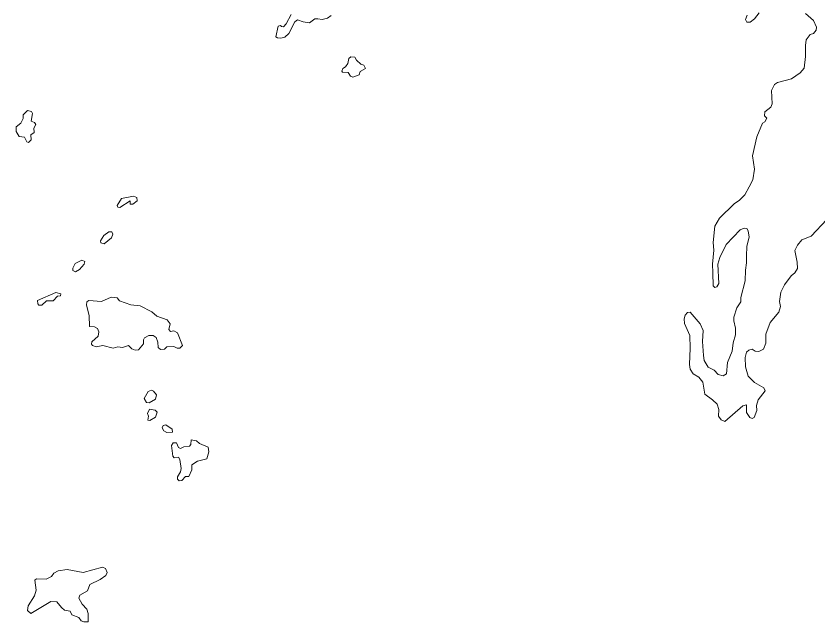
# Model space of a CAD drawing. Extents: x 369010 to 739155, y 6377141 to 6616555.
# Drawn here: x 451136 to 453603, y 6477202 to 6479067 of the extents above; entities that cross this region are included whole.
import ezdxf

# ---------------------------------------------------------------- set-up
doc = ezdxf.new("R2010")
doc.units = 0
doc.header["$LTSCALE"] = 40
doc.layers.add('1', color=7, linetype='Continuous', lineweight=13)

msp = doc.modelspace()

# ---------------------------------------------------------------- linework, layer by layer
at = {"layer": '1'}
for points in [[(451982.16, 6479071.26), (451967.1, 6479042.13), (451959.15, 6479033.36), (451952.2, 6479034.52), (451949.22, 6479037.66), (451942.6, 6479035.34), (451934.66, 6479002.74), (451940.29, 6478999.6), (451950.71, 6478998.44), (451962.63, 6479001.91), (451975.21, 6479012.34), (451993.91, 6479049.08), (452002.02, 6479054.87), (452018.9, 6479049.08), (452038.27, 6479045.61), (452054.65, 6479057.85), (452063.92, 6479058.35), (452077.32, 6479055.54), (452093.71, 6479060.5), (452105.63, 6479068.28)], [(453564.87, 6479073.91), (453589.7, 6479052.56), (453598.64, 6479032.53), (453597.81, 6479023.1), (453589.7, 6479013), (453579.44, 6479009.69), (453566.7, 6478993.14), (453564.71, 6478975.93), (453565.04, 6478942.17), (453560.9, 6478906.25), (453548.66, 6478891.69), (453521.68, 6478873.65), (453478.48, 6478862.06), (453469.88, 6478855.94), (453460.28, 6478837.57), (453462.26, 6478796.69), (453457.96, 6478786.26), (453439.59, 6478771.37), (453438.43, 6478759.45), (453445.71, 6478752.5), (453439.75, 6478741.41), (453432.97, 6478736.44), (453415.59, 6478695.07), (453402.18, 6478636.48), (453407.81, 6478595.1), (453403.18, 6478563), (453392.09, 6478541.15), (453377.86, 6478516.16), (453361.8, 6478500.44), (453345.58, 6478489.02), (453300.07, 6478444.5), (453286.17, 6478420.33), (453280.7, 6478369.85), (453282.52, 6478345.69), (453278.39, 6478303.15), (453280.21, 6478276.01), (453280.7, 6478236.13), (453285.67, 6478231.16), (453292.46, 6478232.98), (453297.92, 6478243.41), (453295.6, 6478303.49), (453301.72, 6478323.84), (453321.25, 6478363.23), (453364.12, 6478408.91), (453375.7, 6478413.55), (453384.14, 6478412.72), (453388.28, 6478405.77), (453391.43, 6478385.91), (453384.81, 6478358.27), (453382.99, 6478328.15), (453383.65, 6478307.46), (453379.84, 6478284.45), (453379.01, 6478252.18), (453365.94, 6478200.05), (453365.94, 6478187.14), (453353.69, 6478169.1), (453344.42, 6478139.97), (453344.42, 6478128.88), (453350.05, 6478106.21), (453349.22, 6478085.19), (453341.94, 6478061.02), (453339.29, 6478035.7), (453325.06, 6478000.12), (453322.25, 6477965.2), (453311.16, 6477959.57), (453296.59, 6477963.04), (453283.52, 6477976.78), (453265.48, 6477986.38), (453253.56, 6478006.57), (453250.91, 6478022.29), (453247.77, 6478065.33), (453249.59, 6478098.92), (453240.49, 6478119.28), (453210.2, 6478154.86), (453202.09, 6478154.2), (453194.81, 6478145.76), (453191.83, 6478135), (453192.16, 6478120.11), (453208.71, 6478084.03), (453209.7, 6478044.14), (453207.55, 6477993.99), (453210.03, 6477979.76), (453218.81, 6477966.02), (453237.18, 6477955.27), (453249.09, 6477940.37), (453255.55, 6477903.13), (453278.55, 6477885.92), (453292.79, 6477872.18), (453297.92, 6477856.13), (453297.42, 6477835.77), (453305.53, 6477823.86)], [(453384.97, 6479069.44), (453380.34, 6479055.54), (453384.64, 6479047.59), (453394.57, 6479047.59), (453407.98, 6479058.35), (453422.21, 6479075.89)], [(453305.53, 6477823.86), (453316.62, 6477818.89), (453372.23, 6477867.22), (453383.32, 6477870.69), (453383.65, 6477846.86), (453394.07, 6477831.14), (453400.36, 6477828.49), (453407.31, 6477830.81), (453415.26, 6477852.98), (453413.77, 6477868.38), (453419.07, 6477885.92), (453440.58, 6477913.56), (453436.77, 6477922.33), (453408.31, 6477938.88), (453388.61, 6477958.08), (453380.67, 6477987.54), (453379.01, 6478016.17), (453382.99, 6478032.72), (453390.93, 6478038.51), (453400.86, 6478041.16), (453410.46, 6478035.7), (453421.22, 6478034.21), (453436.11, 6478041.49), (453443.39, 6478059.86), (453442.4, 6478087.83), (453456.64, 6478123.42), (453482.62, 6478155.69), (453488.41, 6478173.23), (453484.61, 6478188.3), (453488.58, 6478216.6), (453500.49, 6478239.6), (453521.18, 6478266.74), (453532.27, 6478276.34), (453540.71, 6478290.08), (453539.55, 6478309.28), (453532.44, 6478344.86), (453540.21, 6478361.08), (453553.95, 6478377.47), (453581.92, 6478389.05), (453630.91, 6478440.69)]]:
    msp.add_lwpolyline(points, dxfattribs=at)
for points in [[(452171.66, 6478878.28), (452191.52, 6478885.56), (452194.67, 6478895.82), (452211.05, 6478904.6), (452205.76, 6478915.02), (452196.98, 6478918), (452183.08, 6478931.08), (452178.45, 6478939.85), (452166.2, 6478941.01), (452159.41, 6478936.04), (452157.1, 6478920.32), (452149.82, 6478910.06), (452141.04, 6478905.09), (452138.23, 6478897.31), (452139.89, 6478894), (452157.43, 6478892.35), (452165.04, 6478881.26)], [(451174.17, 6478677.86), (451182.61, 6478685.14), (451180.96, 6478701.19), (451191.71, 6478708.47), (451190.55, 6478721.88), (451196.68, 6478732.64), (451192.54, 6478738.76), (451182.61, 6478742.9), (451186.75, 6478766.73), (451182.94, 6478773.19), (451171.02, 6478776.33), (451157.95, 6478762.43), (451157.29, 6478751.01), (451150.67, 6478737.27), (451135.77, 6478725.69), (451136.6, 6478710.79), (451145.04, 6478695.9), (451162.25, 6478693.58), (451169.2, 6478679.84)], [(451496.74, 6478512.02), (451460.33, 6478504.74), (451447.25, 6478483.55), (451448.74, 6478478.59), (451454.86, 6478477.43), (451487.14, 6478497.79), (451486.64, 6478487.86), (451494.75, 6478487.86), (451508.49, 6478497.46), (451507.33, 6478508.05)], [(451421.76, 6478402.79), (451405.71, 6478391.2), (451395.28, 6478375.15), (451396.44, 6478368.2), (451407.2, 6478365.22), (451429.05, 6478383.92), (451434.01, 6478395.01), (451430.2, 6478402.79)], [(451338.35, 6478315.07), (451317.99, 6478304.64), (451310.71, 6478290.91), (451310.38, 6478283.29), (451318.32, 6478279.32), (451330.57, 6478287.1), (451345.63, 6478303.15), (451347.12, 6478310.77)], [(451258.41, 6478216.1), (451202.14, 6478190.94), (451202.8, 6478180.85), (451206.28, 6478176.71), (451214.72, 6478177.04), (451229.28, 6478189.78), (451249.64, 6478189.78), (451263.71, 6478204.35), (451272.98, 6478205.84), (451273.31, 6478211.96)], [(451501.87, 6478038.02), (451512.96, 6478039.51), (451527.85, 6478057.88), (451527.52, 6478069.79), (451531.33, 6478075.92), (451544.73, 6478083.2), (451557.81, 6478083.2), (451566.91, 6478077.08), (451572.04, 6478063.34), (451573.53, 6478046.46), (451580.48, 6478040.33), (451593.06, 6478041.49), (451599.51, 6478048.78), (451621.36, 6478049.93), (451631.79, 6478044.14), (451639.73, 6478044.47), (451647.84, 6478052.25), (451632.45, 6478091.64), (451621.36, 6478098.1), (451611.1, 6478096.27), (451605.64, 6478102.4), (451610.27, 6478119.28), (451601.17, 6478131.53), (451568.9, 6478143.44), (451553.67, 6478156.35), (451518.09, 6478174.39), (451488.63, 6478177.87), (451454.53, 6478190.12), (451446.92, 6478199.38), (451428.05, 6478201.2), (451398.43, 6478187.8), (451360.2, 6478190.94), (451353.58, 6478186.64), (451352.42, 6478177.04), (451361.02, 6478145.26), (451361.52, 6478110.84), (451377.57, 6478110.01), (451386.35, 6478105.05), (451390.98, 6478095.12), (451388.33, 6478081.71), (451369.46, 6478064), (451367.64, 6478057.22), (451371.12, 6478052.25), (451382.21, 6478049.11), (451402.9, 6478052.91), (451434.67, 6478044.47), (451449.4, 6478049.11), (451463.64, 6478046.13), (451482.01, 6478052.25), (451491.61, 6478042.16)], [(451552.18, 6477915.05), (451542.75, 6477910.74), (451530.5, 6477890.06), (451537.29, 6477877.48), (451545.39, 6477876.32), (451564.43, 6477887.41), (451567.9, 6477900.81), (451558.8, 6477912.73)], [(451547.22, 6477821.54), (451564.92, 6477832.3), (451569.56, 6477848.02), (451563.77, 6477853.31), (451546.55, 6477856.79), (451539.93, 6477843.72), (451543.08, 6477834.94), (451541.59, 6477823.03)], [(451600.18, 6477784.8), (451617.39, 6477785.95), (451616.56, 6477795.55), (451596.37, 6477808.46), (451588.26, 6477806.31), (451585.28, 6477799.03), (451590.25, 6477790.59)], [(451674.32, 6477762.62), (451673.49, 6477748.39), (451669.36, 6477742.59), (451651.98, 6477741.43), (451641.39, 6477736.14), (451635.59, 6477738.46), (451629.47, 6477753.68), (451619.04, 6477753.68), (451614.08, 6477744.91), (451617.89, 6477711.97), (451622.52, 6477707.01), (451635.26, 6477709.66), (451639.73, 6477702.38), (451643.54, 6477674.41), (451642.05, 6477663.65), (451632.12, 6477648.75), (451632.12, 6477641.14), (451637.42, 6477636.17), (451646.35, 6477637.66), (451657.44, 6477649.58), (451667.7, 6477649.58), (451676.97, 6477670.27), (451676.64, 6477685.99), (451694.18, 6477696.58), (451723.31, 6477704.36), (451729.1, 6477725.05), (451726.79, 6477739.61), (451700.64, 6477750.7), (451691.53, 6477759.14)], [(451401.41, 6477370.21), (451342.32, 6477353.82), (451292.67, 6477363.26), (451265.53, 6477359.45), (451251.79, 6477352.17), (451244.84, 6477341.58), (451228.45, 6477333.8), (451198.83, 6477334.96), (451193.53, 6477331.15), (451197.34, 6477299.7), (451192.37, 6477282.49), (451173.18, 6477252.2), (451170.86, 6477236.98), (451181.29, 6477227.71), (451243.18, 6477265.28), (451261.06, 6477264.45), (451275.29, 6477246.08), (451285.22, 6477238.47), (451302.44, 6477235.32), (451307.07, 6477223.9), (451329.25, 6477215.79), (451336.2, 6477205.04), (451344.31, 6477202.06), (451358.04, 6477202.39), (451357.71, 6477228.04), (451353.41, 6477241.94), (451338.85, 6477257.17), (451329.25, 6477275.54), (451332.39, 6477284.48), (451355.4, 6477297.88), (451363.01, 6477317.41), (451394.79, 6477332.31), (451411.67, 6477344.56), (451416.3, 6477354.15), (451410.84, 6477366.73)]]:
    msp.add_lwpolyline(points, close=True, dxfattribs=at)

doc.saveas('drawing.dxf')
